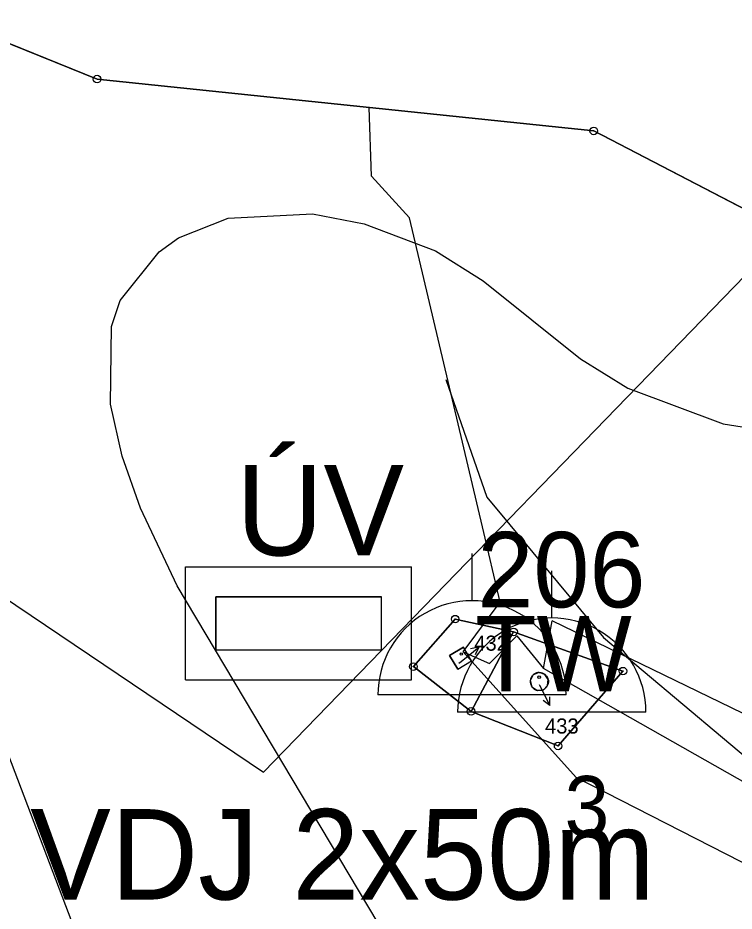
# Model space of a CAD drawing. Extents: x -706130 to -698555, y -971544 to -967260.
# Drawn here: x -705052.9 to -704957.8, y -967422.8 to -967304.3 of the extents above; entities that cross this region are included whole.
import ezdxf

# ---------------------------------------------------------------- set-up
doc = ezdxf.new("R2010")
doc.units = 0
for name, color, linetype in [('Hranice řešeného území', 7, 'Continuous'), ('KN_Budovy', 7, 'Continuous'), ('KN_Hranice obce', 7, 'Continuous'), ('KN_Hranice_katastrální území', 7, 'Continuous'), ('KN_Hranice_parcel', 7, 'Continuous'), ('KN_Hranice_parcel_vnitrni_kresba', 7, 'Continuous'), ('KN_Parcelni cisla', 7, 'Continuous'), ('KN_Parcelni cisla_sipky', 7, 'Continuous'), ('KN_Polygon parcely', 7, 'Continuous'), ('KN_POZEMKY_10_LESNI POZEMEK', 7, 'Continuous'), ('KN_POZEMKY_13_ZASTAVENA PLOCHA', 7, 'Continuous'), ('KN_Značky bodu BP', 7, 'Continuous'), ('KN_Značky budov', 7, 'Continuous'), ('OP vodního zdroje I stupně', 7, 'Continuous'), ('Plochy přírodní - lesní S', 7, 'Continuous'), ('Plochy vodní a vodnich toku_linie pozemni tok S', 7, 'Continuous'), ('Plochy vodní hospodářství S', 7, 'Continuous'), ('Povodi vodniho toku S', 7, 'Continuous'), ('Regulační bloky v krajině S', 7, 'Continuous'), ('Regulační bloky zastavěné S', 7, 'Continuous'), ('Regulační bloky zastavěné S  TIS', 7, 'Continuous'), ('Regulační bloky_číslo S NEZAPINAT', 7, 'Continuous'), ('Regulační kódy zastavěné S', 7, 'Continuous'), ('Regulační kódy zastavěné S  TIS', 7, 'Continuous'), ('Vodovod - vodojem popis', 7, 'Continuous'), ('Vodovod - vodojem S', 7, 'Continuous'), ('Vodovod - úpravna vody S', 7, 'Continuous'), ('Vodovodní řad - přiváděcí S', 7, 'Continuous'), ('Vodovodní řady - rozváděcí S', 7, 'Continuous'), ('VÝŠKOPIS_vrstevnice doplňková', 7, 'Continuous'), ('VÝŠKOPIS_vrstevnice hlavní', 7, 'Continuous'), ('Zastavene uzemi N', 7, 'Continuous'), ('Zastavene uzemi plochy N', 7, 'Continuous')]:
    doc.layers.add(name, color=color, linetype=linetype)

msp = doc.modelspace()

# ---------------------------------------------------------------- linework, layer by layer
at = {"layer": 'Hranice řešeného území'}
msp.add_lwpolyline([(-705120.51, -967616.2), (-705129.17, -967562.13), (-705126.52, -967494.4), (-705104.51, -967459.89), (-705071.92, -967408.78), (-705081.54, -967344.68), (-705063.86, -967306.73), (-705062.75, -967304.35), (-705062.47, -967304.29), (-705042.36, -967312.41), (-704976.42, -967319.29), (-704943.36, -967336.41)], dxfattribs=at)
at = {"layer": 'KN_Budovy'}
for points in [[(-704995.58, -967388.87), (-704994.47, -967390.67), (-704992.65, -967389.56), (-704993.73, -967387.76)], [(-704983.65, -967391.12), (-704984.46, -967391.43), (-704984.85, -967392.2), (-704984.62, -967393.04), (-704983.89, -967393.5), (-704983.11, -967393.4), (-704982.56, -967392.83), (-704982.48, -967392.04), (-704982.9, -967391.38)]]:
    msp.add_lwpolyline(points, close=True, dxfattribs=at)
at = {"layer": 'KN_Hranice obce'}
msp.add_lwpolyline([(-704943.36, -967336.41), (-704976.42, -967319.29), (-705042.36, -967312.41), (-705062.47, -967304.29), (-705062.75, -967304.35)], dxfattribs=at)
at = {"layer": 'KN_Hranice_katastrální území'}
msp.add_lwpolyline([(-704943.36, -967336.41), (-704976.42, -967319.29), (-705042.36, -967312.41), (-705062.47, -967304.29), (-705062.75, -967304.35)], dxfattribs=at)
at = {"layer": 'KN_Hranice_parcel'}
msp.add_line((-704992.71, -967396.28), (-704987.06, -967385.74), dxfattribs=at)
for points in [[(-705062.47, -967304.29), (-705042.36, -967312.41), (-704976.42, -967319.29), (-704943.36, -967336.41), (-704857.45, -967391.04), (-704813.1, -967423.55), (-704768.6, -967486.62), (-704742.25, -967551.83), (-704693.5, -967596.67), (-704638.34, -967632.44), (-704521.64, -967709.06), (-704496.23, -967768.11), (-704485.8, -967802.94), (-704481.24, -967836.36), (-704457.88, -967891.43), (-704446.75, -968023.78), (-704446.91, -968050.58)], [(-704987.06, -967385.74), (-704994.82, -967384.04), (-705000.36, -967390.34), (-704992.71, -967396.28)], [(-704992.71, -967396.28), (-704981.15, -967400.86), (-704972.54, -967390.94), (-704987.06, -967385.74)]]:
    msp.add_lwpolyline(points, dxfattribs=at)
at = {"layer": 'KN_Hranice_parcel_vnitrni_kresba'}
for p, q in [((-704995.58, -967388.87), (-704993.73, -967387.76)), ((-704992.65, -967389.56), (-704993.73, -967387.76)), ((-704994.47, -967390.67), (-704995.58, -967388.87)), ((-704994.47, -967390.67), (-704992.65, -967389.56))]:
    msp.add_line(p, q, dxfattribs=at)
for points in [[(-704983.65, -967391.12), (-704983.75, -967391.12), (-704983.84, -967391.14), (-704983.93, -967391.15), (-704984.03, -967391.18), (-704984.12, -967391.21), (-704984.2, -967391.25), (-704984.29, -967391.3), (-704984.36, -967391.35), (-704984.44, -967391.41), (-704984.51, -967391.48), (-704984.57, -967391.55), (-704984.63, -967391.63), (-704984.68, -967391.71), (-704984.73, -967391.79), (-704984.77, -967391.88), (-704984.8, -967391.97), (-704984.83, -967392.06), (-704984.84, -967392.15), (-704984.85, -967392.25), (-704984.85, -967392.35), (-704984.85, -967392.44), (-704984.84, -967392.54), (-704984.81, -967392.63), (-704984.79, -967392.72), (-704984.75, -967392.81), (-704984.71, -967392.89), (-704984.66, -967392.98), (-704984.6, -967393.05), (-704984.54, -967393.13), (-704984.48, -967393.2), (-704984.41, -967393.26), (-704984.33, -967393.32), (-704984.25, -967393.37), (-704984.16, -967393.41), (-704984.07, -967393.45), (-704983.98, -967393.48), (-704983.89, -967393.5)], [(-704983.65, -967391.12), (-704983.55, -967391.12), (-704983.46, -967391.14), (-704983.36, -967391.15), (-704983.27, -967391.18), (-704983.18, -967391.21), (-704983.1, -967391.25), (-704983.01, -967391.3), (-704982.93, -967391.35), (-704982.86, -967391.41), (-704982.79, -967391.48), (-704982.72, -967391.55), (-704982.67, -967391.63), (-704982.61, -967391.71), (-704982.57, -967391.79), (-704982.53, -967391.88), (-704982.5, -967391.97), (-704982.47, -967392.06), (-704982.45, -967392.16), (-704982.45, -967392.25), (-704982.44, -967392.35), (-704982.45, -967392.44), (-704982.46, -967392.54), (-704982.48, -967392.63), (-704982.51, -967392.72), (-704982.55, -967392.81), (-704982.59, -967392.9), (-704982.64, -967392.98), (-704982.69, -967393.06), (-704982.76, -967393.13), (-704982.82, -967393.2), (-704982.9, -967393.26), (-704982.97, -967393.32), (-704983.06, -967393.37), (-704983.14, -967393.41), (-704983.23, -967393.45), (-704983.32, -967393.48), (-704983.41, -967393.5), (-704983.51, -967393.52), (-704983.6, -967393.52), (-704983.7, -967393.52), (-704983.8, -967393.52), (-704983.89, -967393.5)]]:
    msp.add_lwpolyline(points, dxfattribs=at)
at = {"layer": 'KN_Parcelni cisla_sipky'}
for p, q in [((-704994.02, -967389.65), (-704991.69, -967387.76)), ((-704991.69, -967387.76), (-704992.78, -967388)), ((-704991.69, -967387.76), (-704992.15, -967388.78)), ((-704994.31, -967389.88), (-704994.02, -967389.65)), ((-704983.67, -967392.7), (-704983.61, -967392.81)), ((-704983.61, -967392.81), (-704982.25, -967395.48)), ((-704982.25, -967395.48), (-704983.15, -967394.82)), ((-704982.25, -967395.48), (-704982.26, -967394.36))]:
    msp.add_line(p, q, dxfattribs=at)
at = {"layer": 'KN_Polygon parcely'}
msp.add_lwpolyline([(-704943.36, -967336.41), (-704976.42, -967319.29), (-705042.36, -967312.41), (-705062.47, -967304.29), (-705062.75, -967304.35), (-705063.86, -967306.73), (-705077.59, -967348.36), (-705067.95, -967409.54), (-705102.92, -967465.18), (-705126.52, -967494.4), (-705129.17, -967562.13), (-705120.51, -967616.2)], dxfattribs=at)
for points in [[(-704992.71, -967396.28), (-705000.36, -967390.34), (-704994.82, -967384.04), (-704987.06, -967385.74), (-704972.54, -967390.94), (-704981.15, -967400.86)], [(-704994.82, -967384.04), (-705000.36, -967390.34), (-704992.71, -967396.28), (-704987.06, -967385.74)], [(-704972.54, -967390.94), (-704987.06, -967385.74), (-704992.71, -967396.28), (-704981.15, -967400.86)]]:
    msp.add_lwpolyline(points, close=True, dxfattribs=at)
at = {"layer": 'KN_POZEMKY_10_LESNI POZEMEK'}
for p, q in [((-705062.47, -967304.29), (-705042.36, -967312.41)), ((-705042.36, -967312.41), (-704976.42, -967319.29)), ((-704976.42, -967319.29), (-704943.36, -967336.41)), ((-704994.82, -967384.04), (-705000.36, -967390.34)), ((-704987.06, -967385.74), (-704994.82, -967384.04)), ((-704972.54, -967390.94), (-704987.06, -967385.74)), ((-705000.36, -967390.34), (-704992.71, -967396.28)), ((-704981.15, -967400.86), (-704972.54, -967390.94)), ((-704992.71, -967396.28), (-704981.15, -967400.86))]:
    msp.add_line(p, q, dxfattribs=at)
at = {"layer": 'KN_POZEMKY_13_ZASTAVENA PLOCHA'}
for p, q in [((-705000.36, -967390.34), (-704994.82, -967384.04)), ((-704994.82, -967384.04), (-704987.06, -967385.74)), ((-704987.06, -967385.74), (-704992.71, -967396.28)), ((-704992.71, -967396.28), (-704987.06, -967385.74)), ((-704987.06, -967385.74), (-704972.54, -967390.94)), ((-704992.71, -967396.28), (-705000.36, -967390.34)), ((-704972.54, -967390.94), (-704981.15, -967400.86)), ((-704981.15, -967400.86), (-704992.71, -967396.28))]:
    msp.add_line(p, q, dxfattribs=at)
at = {"layer": 'KN_Značky bodu BP'}
for centre, radius in [((-705042.36, -967312.41), 0.5), ((-705042.36, -967312.41), 0.0303), ((-704976.42, -967319.29), 0.5), ((-704976.42, -967319.29), 0.0303), ((-704994.82, -967384.04), 0.5), ((-704994.82, -967384.04), 0.0303), ((-704987.06, -967385.74), 0.5), ((-704987.06, -967385.74), 0.0303), ((-705000.36, -967390.34), 0.5), ((-705000.36, -967390.34), 0.0303), ((-704972.54, -967390.94), 0.5), ((-704972.54, -967390.94), 0.0303), ((-704992.71, -967396.28), 0.5), ((-704992.71, -967396.28), 0.0303), ((-704981.15, -967400.86), 0.5), ((-704981.15, -967400.86), 0.0303)]:
    msp.add_circle(centre, radius, dxfattribs=at)
at = {"layer": 'KN_Značky budov'}
for centre in [(-704994, -967388.67), (-704983.68, -967391.74)]:
    msp.add_circle(centre, 0.175, dxfattribs=at)
at = {"layer": 'OP vodního zdroje I stupně'}
msp.add_lwpolyline([(-705080.37, -967352.49), (-705076.27, -967366.65), (-705020.27, -967404.34), (-704950.66, -967332.63)], dxfattribs=at)
at = {"layer": 'Plochy přírodní - lesní S'}
msp.add_line((-704981.15, -967400.86), (-704992.71, -967396.28), dxfattribs=at)
for points in [[(-704446.91, -968050.58), (-704446.75, -968023.78), (-704457.88, -967891.43), (-704481.24, -967836.36), (-704485.8, -967802.94), (-704496.23, -967768.11), (-704521.64, -967709.06), (-704638.34, -967632.44), (-704693.5, -967596.67), (-704742.25, -967551.83), (-704768.6, -967486.62), (-704813.1, -967423.55), (-704857.45, -967391.04), (-704943.36, -967336.41), (-704976.42, -967319.29), (-705042.36, -967312.41), (-705062.47, -967304.29)], [(-704992.71, -967396.28), (-705000.36, -967390.34), (-704994.82, -967384.04), (-704987.06, -967385.74)], [(-704987.06, -967385.74), (-704972.54, -967390.94), (-704981.15, -967400.86)]]:
    msp.add_lwpolyline(points, dxfattribs=at)
at = {"layer": 'Plochy vodní a vodnich toku_linie pozemni tok S'}
msp.add_lwpolyline([(-704996.06, -967352.28), (-704990.6, -967367.85), (-704975.12, -967386.48), (-704948.78, -967408.58), (-704917.94, -967424.73), (-704882.3, -967472.05), (-704878.55, -967474.64), (-704863.14, -967489.86), (-704861.16, -967490.12), (-704838.06, -967503.25), (-704827.85, -967510.3), (-704822.07, -967516.83), (-704816.46, -967525.65), (-704812.86, -967536.56), (-704811.35, -967553.23), (-704811.99, -967565.28), (-704815.4, -967578.07), (-704809.53, -967586.06), (-704801.41, -967593.91), (-704791.75, -967598.98), (-704790.49, -967601.44), (-704790.67, -967603.57), (-704791.71, -967609.14)], dxfattribs=at)
at = {"layer": 'Plochy vodní hospodářství S'}
msp.add_line((-704972.54, -967390.94), (-704987.06, -967385.74), dxfattribs=at)
for points in [[(-704987.06, -967385.74), (-704994.82, -967384.04), (-705000.36, -967390.34), (-704992.71, -967396.28)], [(-704992.71, -967396.28), (-704981.15, -967400.86), (-704972.54, -967390.94)]]:
    msp.add_lwpolyline(points, dxfattribs=at)
at = {"layer": 'Povodi vodniho toku S'}
msp.add_lwpolyline([(-704943.36, -967336.41), (-704976.42, -967319.29), (-705042.36, -967312.41), (-705062.47, -967304.29), (-705062.75, -967304.35), (-705063.86, -967306.73), (-705081.54, -967344.68), (-705071.92, -967408.78), (-705104.51, -967459.89), (-705126.52, -967494.4), (-705129.17, -967562.13), (-705120.51, -967616.2)], dxfattribs=at)
at = {"layer": 'Regulační bloky v krajině S'}
msp.add_line((-704981.15, -967400.86), (-704992.71, -967396.28), dxfattribs=at)
for points in [[(-704446.91, -968050.58), (-704446.75, -968023.78), (-704457.88, -967891.43), (-704481.24, -967836.36), (-704485.8, -967802.94), (-704496.23, -967768.11), (-704521.64, -967709.06), (-704638.34, -967632.44), (-704693.5, -967596.67), (-704742.25, -967551.83), (-704768.6, -967486.62), (-704813.1, -967423.55), (-704857.45, -967391.04), (-704943.36, -967336.41), (-704976.42, -967319.29), (-705042.36, -967312.41), (-705062.47, -967304.29)], [(-704992.71, -967396.28), (-705000.36, -967390.34), (-704994.82, -967384.04), (-704987.06, -967385.74)], [(-704987.06, -967385.74), (-704972.54, -967390.94), (-704981.15, -967400.86)]]:
    msp.add_lwpolyline(points, dxfattribs=at)
at = {"layer": 'Regulační bloky zastavěné S'}
msp.add_line((-704972.54, -967390.94), (-704987.06, -967385.74), dxfattribs=at)
for points in [[(-704987.06, -967385.74), (-704994.82, -967384.04), (-705000.36, -967390.34), (-704992.71, -967396.28)], [(-704992.71, -967396.28), (-704981.15, -967400.86), (-704972.54, -967390.94)]]:
    msp.add_lwpolyline(points, dxfattribs=at)
at = {"layer": 'Regulační bloky zastavěné S  TIS'}
msp.add_line((-704972.54, -967390.94), (-704987.06, -967385.74), dxfattribs=at)
for points in [[(-704987.06, -967385.74), (-704994.82, -967384.04), (-705000.36, -967390.34), (-704992.71, -967396.28)], [(-704992.71, -967396.28), (-704981.15, -967400.86), (-704972.54, -967390.94)]]:
    msp.add_lwpolyline(points, dxfattribs=at)
at = {"layer": 'Vodovod - vodojem S'}
for p, q in [((-704992.58, -967381.6), (-704992.58, -967375.35)), ((-704981.99, -967383.89), (-704981.99, -967377.64)), ((-704980.08, -967394.1), (-705005.08, -967394.1)), ((-704969.49, -967396.39), (-704994.49, -967396.39))]:
    msp.add_line(p, q, dxfattribs=at)
for centre in [(-704992.58, -967394.1), (-704981.99, -967396.39)]:
    msp.add_arc(centre, 12.5, 359.999, 180.0001, dxfattribs=at)
at = {"layer": 'Vodovod - úpravna vody S'}
for p, q in [((-705030.6, -967377.1), (-705000.6, -967377.1)), ((-705030.6, -967392.1), (-705030.6, -967377.1)), ((-705000.6, -967392.1), (-705000.6, -967377.1)), ((-705026.6, -967381.1), (-705004.6, -967381.1)), ((-705026.6, -967388.1), (-705026.6, -967381.1)), ((-705004.6, -967388.1), (-705004.6, -967381.1)), ((-705026.6, -967388.1), (-705004.6, -967388.1)), ((-705030.6, -967392.1), (-705000.6, -967392.1))]:
    msp.add_line(p, q, dxfattribs=at)
msp.add_lwpolyline([(-705004.6, -967388.1), (-705004.6, -967381.1), (-705026.6, -967381.1), (-705026.6, -967388.1), (-705004.6, -967388.1)], dxfattribs=at)
at = {"layer": 'Vodovodní řad - přiváděcí S'}
for points in [[(-705005.93, -967325.28), (-705006.23, -967316.18)], [(-705000.9, -967330.81), (-705005.93, -967325.28)], [(-704991.21, -967371.82), (-705000.9, -967330.81)], [(-704993.75, -967388.39), (-704988.86, -967381.79), (-704991.21, -967371.82)]]:
    msp.add_lwpolyline(points, dxfattribs=at)
at = {"layer": 'Vodovodní řady - rozváděcí S'}
for points in [[(-704991.21, -967371.82), (-705000.9, -967330.81)], [(-704983.1, -967390.59), (-704981.96, -967384.25)], [(-704907.29, -967414.86), (-704934.33, -967407.37), (-704981.96, -967384.25)], [(-704993.75, -967388.39), (-704990.26, -967389.93), (-704986.61, -967386.28), (-704983.1, -967390.59)], [(-704797.58, -968011.63), (-704892.25, -967944), (-704909.22, -967910.05), (-704912.22, -967852.8), (-704912.22, -967804.87), (-704885.36, -967593.21), (-704895.21, -967497.15), (-704931.05, -967429.4), (-704978.76, -967405.07), (-704993.75, -967388.39)], [(-704829.82, -968053.41), (-704921.94, -967963.84), (-704938.61, -967877.32), (-704925.68, -967747.93), (-704931.78, -967665.87), (-704882.8, -967567.32), (-704888.97, -967497.88), (-704924.32, -967423.88), (-704983.1, -967390.59)]]:
    msp.add_lwpolyline(points, dxfattribs=at)
at = {"layer": 'VÝŠKOPIS_vrstevnice doplňková'}
msp.add_lwpolyline([(-705093.8, -967628.49), (-705094.09, -967613.43), (-705092.22, -967599.38), (-705090.36, -967593.07), (-705086.63, -967584.6), (-705079.6, -967575.28), (-705047.33, -967547.02), (-705040.02, -967538.56), (-705035.28, -967531.39), (-705030.69, -967519.92), (-705029.09, -967510.63), (-705029.83, -967492.23), (-705030.98, -967483.48), (-705038.15, -967448.77), (-705043.61, -967429.62), (-705056.65, -967395.56), (-705062.39, -967373.04), (-705063.39, -967361.71)], dxfattribs=at)
at = {"layer": 'VÝŠKOPIS_vrstevnice hlavní'}
msp.add_lwpolyline([(-704956.39, -967496.68), (-704962.42, -967486.35), (-705005.02, -967424.39), (-705031.7, -967379.64), (-705036.57, -967369.31), (-705039.01, -967362.43), (-705040.59, -967355.54), (-705040.45, -967345.22), (-705039.3, -967341.77), (-705034.13, -967335.32), (-705031.55, -967333.45), (-705024.96, -967330.87), (-705013.77, -967330.3), (-705006.88, -967331.59), (-704997.42, -967335.18), (-704991.11, -967339.19), (-704978.2, -967349.52), (-704971.88, -967353.39), (-704959.26, -967358.12), (-704946.64, -967360.13)], dxfattribs=at)
at = {"layer": 'Zastavene uzemi N'}
msp.add_lwpolyline([(-704987.06, -967385.74), (-704994.82, -967384.04), (-705000.36, -967390.34), (-704992.71, -967396.28), (-704981.15, -967400.86), (-704972.54, -967390.94)], close=True, dxfattribs=at)
at = {"layer": 'Zastavene uzemi plochy N'}
msp.add_lwpolyline([(-705000.36, -967390.34), (-704992.71, -967396.28), (-704981.15, -967400.86), (-704972.54, -967390.94), (-704987.06, -967385.74), (-704994.82, -967384.04)], close=True, dxfattribs=at)

# ---------------------------------------------------------------- texts
at = {"layer": 'KN_Parcelni cisla'}
for s, p in [('432', (-704992.28, -967388.23)), ('433', (-704982.89, -967399.22))]:
    msp.add_text(s, height=2, dxfattribs=at).set_placement(p)
at = {"layer": 'Regulační bloky_číslo S NEZAPINAT'}
msp.add_text('206', height=10, dxfattribs=at).set_placement((-704991.87, -967382.48))
at = {"layer": 'Regulační kódy zastavěné S'}
msp.add_text('TW', height=10, dxfattribs=at).set_placement((-704992.17, -967393.64))
at = {"layer": 'Regulační kódy zastavěné S  TIS'}
msp.add_text('TW', height=10, dxfattribs=at).set_placement((-704992.17, -967393.64))
at = {"layer": 'Vodovod - vodojem popis'}
for s, height, p in [('3', 8, (-704980.3, -967412.85)), ('VDJ 2x50m', 12, (-705051.23, -967421.24))]:
    msp.add_text(s, height=height, dxfattribs=at).set_placement(p)
at = {"layer": 'Vodovod - úpravna vody S'}
msp.add_text('ÚV', height=12, dxfattribs=at).set_placement((-705023.89, -967375.59))

doc.saveas('drawing.dxf')
